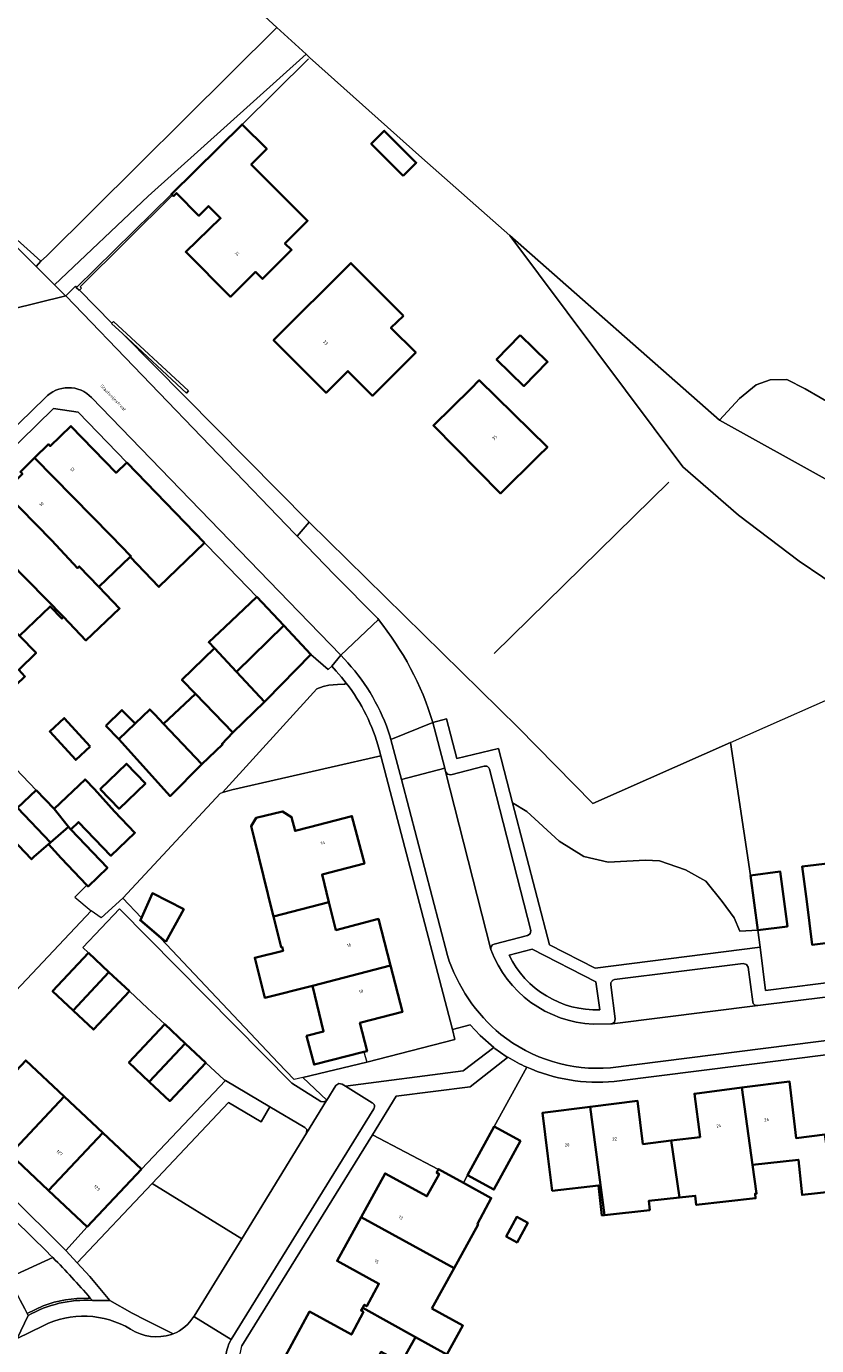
# Model space of a CAD drawing. Header units: metres. Extents: x 197700 to 204338, y 317132 to 325229.
# Tile 362 of 656: x 199753 to 199844, y 320154 to 320305. Entities that reach past the tile are written whole.
import ezdxf
from ezdxf.enums import TextEntityAlignment as Align

# ---------------------------------------------------------------- set-up
doc = ezdxf.new("R2010")
doc.units = ezdxf.units.M
for name, color, linetype, lineweight in [('B-WE-GR-BEPLANTING_CULTUUR_BODEMBEDEKKER-GV', 90, 'Continuous', 18), ('B-WE-GR-BEPLANTING_CULTUUR_BOSPLANTSOEN-GV', 90, 'Continuous', 18), ('B-WE-GR-BEPLANTING_CULTUUR_HEESTERS-GV', 90, 'Continuous', 18), ('B-WE-GR-BOS_LOOF-GV', 40, 'Continuous', 13), ('B-WE-IE-TERREINAFSCHEIDING_KUNSTMATIG_HEKWERK-G', 20, 'IE-TERREINAFSCHEIDING-KUNSTMATIG', 18), ('B-WE-IE-TERREINAFSCHEIDING_KUNSTMATIG_MUUR-G', 90, 'IE-TERREINAFSCHEIDING-KUNSTMATIG-DICHT', 18), ('B-WE-IE-TERREINAFSCHEIDING_KUNSTMATIG_MUUR-GV', 90, 'Continuous', 18), ('B-WE-OG-BEBOUWING-GV', 7, 'Continuous', 35), ('B-WE-OG-BEBOUWING-T18', 10, 'Continuous', 18), ('B-WE-OG-TERREIN_CULTUURSCHEIDING-GV', 7, 'Continuous', 18), ('B-WE-OG-TERREIN_ERF-GV', 7, 'Continuous', 18), ('B-WE-OG-TOPOGRAFIE-T18', 10, 'Continuous', 18), ('B-WE-VH-VERHARDING_ASFALT-GV', 252, 'Continuous', 18), ('B-WE-VH-VERHARDING_BETONSTRAATSTEEN-GV', 252, 'Continuous', 18), ('B-WE-VH-VERHARDING_OPEN-GV', 252, 'Continuous', 18), ('B-WE-VH-VERHARDING_TEGEL-GV', 252, 'Continuous', 18)]:
    doc.layers.add(name, color=color, linetype=linetype, lineweight=lineweight)
doc.styles.add('NLCS-ISO-M200-T18', font='NLCS-ISO.ttf', dxfattribs={"height": 0.36})
doc.linetypes.add('IE-TERREINAFSCHEIDING-KUNSTMATIG', pattern='A,4,[82,NLCS.SHX,S=0.75,R=90,X=0,Y=0],4,-2', length=10)
doc.linetypes.add('IE-TERREINAFSCHEIDING-KUNSTMATIG-DICHT', pattern='A,8,-1,[82,NLCS.SHX,S=0.75,R=90,X=0,Y=0],-1', length=10)

msp = doc.modelspace()

# ---------------------------------------------------------------- linework, layer by layer
at = {"layer": 'B-WE-GR-BEPLANTING_CULTUUR_BODEMBEDEKKER-GV'}
for points in [[(199818.8, 320192.146), (199818.353, 320195.356), (199811.072, 320199.061), (199808.419, 320198.373)], [(199767.628, 320172.279), (199759.085, 320163.225), (199760.533, 320161.658), (199762.786, 320158.912), (199765.346, 320157.488), (199766.917, 320156.674), (199770.053, 320155.106)], [(199772.396, 320157.088), (199772.432, 320157.145), (199777.867, 320165.986), (199767.628, 320172.279)]]:
    msp.add_lwpolyline(points, dxfattribs=at)
for points in [[(199808.419, 320198.373, 0.2951293), (199818.8, 320192.146)], [(199770.053, 320155.106, 0.1483908), (199772.396, 320157.088)]]:
    msp.add_lwpolyline(points, format="xyb", dxfattribs=at)
at = {"layer": 'B-WE-GR-BEPLANTING_CULTUUR_BOSPLANTSOEN-GV'}
msp.add_lwpolyline([(199686.72, 320349.152), (199734.002, 320299.254), (199751.402, 320280.898), (199754.912, 320277.702), (199755.554, 320278.281), (199781.885, 320304.442), (199785.221, 320301.368), (199785.609, 320301.011), (199798.444, 320289.528), (199808.523, 320280.653), (199832.478, 320259.56), (199834.766, 320262.038), (199836.651, 320263.572), (199838.259, 320264.143), (199840.18, 320264.195), (199842.25, 320263.121), (199845.684, 320261.131)], dxfattribs=at)
msp.add_lwpolyline([(199785.221, 320301.368), (199781.885, 320304.442), (199755.554, 320278.281), (199754.912, 320277.702), (199754.363, 320277.119), (199756.493, 320275.003), (199767.172, 320285.155)], close=True, dxfattribs=at)
at = {"layer": 'B-WE-GR-BEPLANTING_CULTUUR_HEESTERS-GV'}
for points in [[(199799.716, 320224.98), (199801.261, 320225.406), (199802.442, 320220.883), (199807.199, 320222.029), (199808.813, 320215.815), (199810.454, 320214.799), (199814.147, 320211.426), (199816.957, 320209.659), (199819.767, 320209.017), (199824.023, 320209.258), (199825.629, 320209.177), (199828.599, 320208.133), (199830.928, 320206.848), (199832.774, 320204.519), (199834.139, 320202.672), (199834.782, 320201.146), (199836.836, 320201.24), (199836.025, 320207.504), (199833.739, 320222.719), (199817.98, 320215.735), (199809.463, 320224.422), (199785.562, 320247.884), (199784.216, 320246.283)], [(199784.216, 320246.283), (199788.493, 320241.856), (199793.412, 320236.855), (199793.484, 320236.766)], [(199789.824, 320229.489), (199789.605, 320229.373), (199788.82, 320229.331), (199787.826, 320229.253), (199787.17, 320229.115), (199786.446, 320228.836), (199775.686, 320216.984)], [(199775.686, 320216.984), (199776.738, 320217.289), (199793.766, 320221.185), (199793.578, 320221.904)], [(199808.28, 320186.72), (199808.262, 320186.706), (199803.971, 320183.35), (199795.525, 320182.274), (199792.799, 320177.858), (199800.341, 320173.882), (199800.373, 320173.934), (199803.21, 320172.369), (199803.686, 320173.24), (199803.676, 320173.246), (199806.706, 320178.801), (199806.719, 320178.794)], [(199806.719, 320178.794), (199810.442, 320185.596)], [(199751.229, 320161.495), (199756.288, 320163.822), (199755.962, 320164.15), (199755.63, 320164.48), (199751.981, 320168.082), (199748.41, 320166.618)], [(199756.288, 320163.822), (199751.229, 320161.495)], [(199760.57, 320159.199), (199760.334, 320159.203), (199759.023, 320159.156), (199757.722, 320158.992), (199756.44, 320158.712), (199755.188, 320158.319), (199753.337, 320157.444), (199753.466, 320157.19)], [(199753.337, 320157.444), (199755.188, 320158.319), (199756.44, 320158.712), (199757.722, 320158.992), (199759.023, 320159.156), (199760.334, 320159.203), (199760.57, 320159.199)], [(199760.801, 320158.932), (199760.685, 320159.067), (199760.57, 320159.199)]]:
    msp.add_lwpolyline(points, dxfattribs=at)
for points in [[(199793.484, 320236.766, -0.0962293), (199799.716, 320224.98)], [(199793.578, 320221.904, 0.0985526), (199789.824, 320229.489)], [(199810.442, 320185.596, -0.0304681), (199808.28, 320186.72)], [(199760.57, 320159.199, 0.0169878), (199756.288, 320163.822)], [(199751.229, 320161.495, -0.0051991), (199753.337, 320157.444)], [(199753.466, 320157.19, -0.1460257), (199760.801, 320158.932)]]:
    msp.add_lwpolyline(points, format="xyb", dxfattribs=at)
for points in [[(199787.582, 320181.803), (199788.617, 320183.485), (199788.971, 320183.716), (199789.341, 320183.66), (199789.749, 320183.415), (199803.197, 320185.181), (199806.69, 320187.84), (199806.7, 320187.847), (199805.123, 320189.218), (199803.979, 320190.431), (199801.946, 320189.901), (199802.243, 320188.737), (199792.175, 320186.18), (199784.875, 320184.418)], [(199759.085, 320163.225), (199767.628, 320172.279), (199776.358, 320181.532), (199780.083, 320179.327), (199781.102, 320181.048), (199776.031, 320184.049), (199774.689, 320182.64), (199766.406, 320173.946), (199760.209, 320167.353), (199757.778, 320164.641)], [(199767.628, 320172.279), (199777.867, 320165.986), (199785.288, 320178.058), (199785.3, 320178.449), (199785.083, 320178.692), (199781.102, 320181.048), (199780.083, 320179.327), (199776.358, 320181.532)]]:
    msp.add_lwpolyline(points, close=True, dxfattribs=at)
at = {"layer": 'B-WE-GR-BOS_LOOF-GV'}
for points in [[(199844.899, 320252.644), (199832.478, 320259.56), (199808.523, 320280.653), (199828.27, 320254.216), (199834.636, 320248.672), (199841.578, 320243.434), (199846.971, 320239.759)], [(199845.684, 320261.131), (199842.25, 320263.121), (199840.18, 320264.195), (199838.259, 320264.143), (199836.651, 320263.572), (199834.766, 320262.038), (199832.478, 320259.56), (199844.899, 320252.644)]]:
    msp.add_lwpolyline(points, dxfattribs=at)
at = {"layer": 'B-WE-IE-TERREINAFSCHEIDING_KUNSTMATIG_HEKWERK-G'}
for points in [[(199781.885, 320304.442), (199775.118, 320310.677), (199748.465, 320325.655)], [(199785.221, 320301.368), (199781.885, 320304.442)], [(199785.221, 320301.368), (199767.172, 320285.155), (199756.493, 320275.003)], [(199808.523, 320280.653), (199798.444, 320289.528), (199785.609, 320301.011), (199785.221, 320301.368)], [(199952.581, 320247.571), (199953.591, 320253.404), (199951.995, 320255.056), (199921.18, 320257.818), (199914.237, 320257.763), (199908.563, 320257.561), (199903.068, 320256.84), (199888.005, 320254.423), (199879.801, 320253.343), (199873.479, 320252.916), (199870.245, 320253.171), (199863.628, 320254.192), (199858.106, 320255.437), (199853.718, 320257.017), (199849.003, 320259.096), (199845.684, 320261.131), (199842.25, 320263.121), (199840.18, 320264.195), (199838.259, 320264.143), (199836.651, 320263.572), (199834.766, 320262.038), (199832.478, 320259.56)], [(199826.679, 320252.467), (199806.713, 320232.875)], [(199833.739, 320222.719), (199817.98, 320215.735), (199809.463, 320224.422)], [(199836.025, 320207.504), (199833.739, 320222.719)], [(199775.686, 320216.984), (199776.738, 320217.289), (199793.766, 320221.185)], [(199764.274, 320204.895), (199775.451, 320216.916), (199775.686, 320216.984)], [(199760.17, 320206.404), (199758.786, 320205.024), (199760.67, 320203.45)], [(199764.274, 320204.895), (199761.817, 320202.656), (199760.67, 320203.45)], [(199766.369, 320202.679), (199764.274, 320204.895)], [(199760.67, 320203.45), (199745.896, 320187.794), (199740.692, 320182.321)], [(199768.629, 320200.289), (199766.213, 320202.341), (199766.369, 320202.679)], [(199784.875, 320184.418), (199783.866, 320184.174), (199782.05, 320186.093), (199768.629, 320200.289)], [(199836.836, 320201.24), (199837.109, 320199.305)], [(199791.831, 320187.341), (199792.175, 320186.18)], [(199792.175, 320186.18), (199784.875, 320184.418)], [(199774.689, 320182.64), (199766.406, 320173.946)]]:
    msp.add_lwpolyline(points, dxfattribs=at)
at = {"layer": 'B-WE-IE-TERREINAFSCHEIDING_KUNSTMATIG_MUUR-G'}
for points in [[(199777.909, 320293.342), (199785.511, 320300.861)], [(199769.846, 320285.395), (199759.002, 320274.725)], [(199759.322, 320274.401), (199759.556, 320274.626), (199759.412, 320274.79), (199769.979, 320285.25)], [(199759.002, 320274.725), (199758.96, 320274.683), (199759.294, 320274.374), (199759.322, 320274.401)], [(199775.282, 320243.79), (199773.606, 320245.522)], [(199779.591, 320239.333), (199775.282, 320243.79)], [(199833.739, 320222.719), (199849.235, 320229.569), (199862.834, 320227.322), (199871.129, 320226.084), (199901.682, 320233.275), (199943.779, 320238.737), (199950.88, 320237.751)]]:
    msp.add_lwpolyline(points, dxfattribs=at)
at = {"layer": 'B-WE-IE-TERREINAFSCHEIDING_KUNSTMATIG_MUUR-GV'}
msp.add_lwpolyline([(199763.039, 320270.646), (199762.988, 320270.591), (199764.277, 320269.394), (199771.549, 320262.641), (199771.777, 320262.887), (199763.216, 320270.837)], close=True, dxfattribs=at)
at = {"layer": 'B-WE-OG-BEBOUWING-GV'}
for points in [[(199769.979, 320285.25), (199770.063, 320285.159), (199770.407, 320285.495), (199772.977, 320282.904), (199774.091, 320284.009), (199775.453, 320282.623), (199771.478, 320278.77), (199776.593, 320273.651), (199779.437, 320276.492), (199780.243, 320275.685), (199783.561, 320279), (199782.812, 320279.75), (199785.394, 320282.33), (199778.955, 320288.774), (199780.724, 320290.541), (199777.909, 320293.342), (199769.846, 320285.395)], [(199796.325, 320287.482), (199797.821, 320288.976), (199794.167, 320292.633), (199792.672, 320291.138)], [(199796.37, 320271.473), (199790.358, 320277.496), (199781.517, 320268.671), (199787.52, 320262.679), (199789.999, 320265.163), (199792.83, 320262.338), (199797.754, 320267.271), (199794.923, 320270.096)], [(199809.707, 320269.254), (199807.001, 320266.494), (199810.114, 320263.443), (199812.82, 320266.203)], [(199804.052, 320263.14), (199799.784, 320258.922), (199807.451, 320251.166), (199811.753, 320255.418), (199812.811, 320256.464), (199805.023, 320264.099)], [(199754.178, 320255.22), (199762.942, 320246.314), (199765.206, 320244), (199765.117, 320243.915), (199768.405, 320240.491), (199773.606, 320245.522), (199764.729, 320254.7), (199763.517, 320253.528), (199758.349, 320258.87), (199755.985, 320256.583), (199755.777, 320256.798)], [(199750.733, 320251.348), (199756.161, 320245.773), (199759.123, 320242.643), (199759.308, 320242.821), (199761.548, 320240.489), (199765.117, 320243.915), (199765.206, 320244), (199762.942, 320246.314), (199754.178, 320255.22), (199752.573, 320253.635), (199752.808, 320253.397)], [(199759.123, 320242.643), (199756.161, 320245.773), (199750.733, 320251.348), (199747.011, 320247.708), (199755.536, 320239.083), (199757.516, 320237.055), (199760.065, 320234.364), (199763.922, 320238.017), (199761.548, 320240.489), (199759.308, 320242.821)], [(199751.738, 320235.663), (199752.477, 320234.893), (199755.98, 320238.256), (199757.317, 320236.864), (199757.516, 320237.055), (199755.536, 320239.083), (199747.011, 320247.708), (199743.298, 320244.077), (199748.784, 320238.523), (199748.824, 320238.563)], [(199751.738, 320235.663), (199748.824, 320238.563), (199748.784, 320238.523), (199743.298, 320244.077), (199741.213, 320242.038), (199740.991, 320242.265), (199739.377, 320240.687), (199748.011, 320231.733), (199749.667, 320229.897), (199751.135, 320228.368), (199753.096, 320230.25), (199752.383, 320230.993), (199754.38, 320232.936), (199752.477, 320234.893)], [(199779.591, 320239.333), (199775.956, 320235.9), (199774.107, 320234.154), (199774.767, 320233.475), (199777.289, 320230.778), (199782.687, 320236.055)], [(199780.482, 320227.363), (199780.708, 320227.582), (199785.783, 320232.777), (199782.687, 320236.055), (199777.289, 320230.778)], [(199774.767, 320233.475), (199771.033, 320229.85), (199772.572, 320228.265), (199776.857, 320223.851), (199780.482, 320227.363), (199777.289, 320230.778)], [(199773.312, 320220.217), (199775.677, 320222.456), (199775.617, 320222.518), (199776.857, 320223.851), (199772.572, 320228.265), (199768.941, 320224.834)], [(199762.342, 320224.603), (199763.837, 320223.066), (199765.68, 320224.859), (199764.185, 320226.396)], [(199767.936, 320225.896), (199767.353, 320226.486), (199765.68, 320224.859), (199763.837, 320223.066), (199769.683, 320216.572), (199773.312, 320220.217), (199768.941, 320224.834)], [(199760.57, 320222.231), (199757.59, 320225.487), (199755.929, 320223.967), (199758.909, 320220.711)], [(199761.699, 320217.367), (199763.849, 320215.128), (199766.868, 320218.029), (199764.718, 320220.267)], [(199763.343, 320214.806), (199761.039, 320217.361), (199759.964, 320218.48), (199756.449, 320215.104), (199758.076, 320213.068), (199758.335, 320212.744), (199759.228, 320213.602), (199762.931, 320209.747), (199765.673, 320212.381)], [(199754.374, 320217.263), (199752.256, 320215.229), (199756.001, 320211.259), (199758.076, 320213.068), (199756.449, 320215.104)], [(199752.256, 320215.229), (199750.751, 320213.783), (199750.139, 320213.195), (199753.835, 320209.347), (199754.119, 320209.619), (199755.81, 320211.093), (199756.001, 320211.259)], [(199785.634, 320213.021), (199783.968, 320212.585), (199783.573, 320214.17), (199782.523, 320214.829), (199779.534, 320214.085), (199778.938, 320213.136), (199779.321, 320211.596), (199781.403, 320203.223), (199781.501, 320202.83), (199787.839, 320204.466), (199787.053, 320207.603), (199791.889, 320208.864), (199790.471, 320214.286)], [(199760.17, 320206.404), (199760.315, 320206.253), (199762.529, 320208.379), (199758.335, 320212.744), (199758.076, 320213.068), (199756.001, 320211.259), (199755.81, 320211.093), (199757.221, 320209.474)], [(199847.369, 320209.192), (199841.935, 320208.538), (199842.437, 320204.544), (199843.061, 320199.583), (199848.49, 320200.266)], [(199836.836, 320201.24), (199840.23, 320201.681), (199839.419, 320207.945), (199836.025, 320207.504)], [(199769.212, 320199.903), (199771.238, 320203.639), (199767.661, 320205.474), (199766.315, 320202.374)], [(199794.878, 320197.199), (199793.502, 320202.532), (199788.641, 320201.268), (199787.839, 320204.466), (199781.501, 320202.83), (199782.376, 320199.312), (199782.485, 320199.339), (199782.594, 320198.903), (199779.356, 320198.101), (199780.495, 320193.521), (199785.942, 320194.87)], [(199758.602, 320192.076), (199762.7, 320196.457), (199760.359, 320198.647), (199756.261, 320194.266)], [(199791.831, 320187.341), (199792.202, 320187.436), (199791.388, 320190.655), (199796.243, 320191.91), (199794.878, 320197.199), (199785.942, 320194.87), (199787.236, 320189.669), (199785.293, 320189.169), (199786.141, 320185.876)], [(199765.042, 320194.267), (199762.7, 320196.457), (199758.602, 320192.076), (199760.943, 320189.886)], [(199769.079, 320190.492), (199764.972, 320186.118), (199767.314, 320183.92), (199771.421, 320188.294)], [(199767.314, 320183.92), (199769.656, 320181.721), (199773.763, 320186.096), (199771.421, 320188.294)], [(199746.995, 320179.772), (199751.402, 320175.631), (199757.598, 320182.224), (199753.192, 320186.365)], [(199845.411, 320171.379), (199844.522, 320177.906), (199841.22, 320177.486), (199840.473, 320183.947), (199835.023, 320183.252), (199836.257, 320174.419), (199841.498, 320175.005), (199841.829, 320171.705), (199841.91, 320170.987)], [(199755.808, 320171.49), (199762.005, 320178.083), (199757.598, 320182.224), (199751.402, 320175.631)], [(199826.955, 320177.193), (199827.882, 320170.685), (199829.696, 320170.888), (199829.813, 320169.848), (199836.594, 320170.607), (199836.538, 320171.113), (199836.716, 320171.133), (199836.257, 320174.419), (199835.023, 320183.252), (199829.596, 320182.56), (199830.251, 320177.595)], [(199817.685, 320181.056), (199812.246, 320180.377), (199812.865, 320175.415), (199813.357, 320171.471), (199818.648, 320172.064), (199819.031, 320168.635), (199819.318, 320168.667)], [(199827.882, 320170.685), (199826.955, 320177.193), (199823.729, 320176.799), (199823.105, 320181.732), (199817.685, 320181.056), (199819.318, 320168.667), (199824.495, 320169.247), (199824.378, 320170.293)], [(199762.005, 320178.083), (199755.808, 320171.49), (199760.209, 320167.353), (199766.406, 320173.946)], [(199803.686, 320173.24), (199806.696, 320171.599), (199809.726, 320177.154), (199806.719, 320178.794), (199806.706, 320178.801), (199803.676, 320173.246)], [(199803.21, 320172.369), (199800.373, 320173.934), (199800.341, 320173.882), (199800.135, 320173.552), (199800.424, 320173.372), (199799.035, 320170.828), (199794.256, 320173.447), (199791.512, 320168.442), (199802.145, 320162.623), (199804.886, 320167.621), (199804.81, 320167.674), (199806.388, 320170.616)], [(199808.098, 320166.236), (199809.349, 320165.565), (199810.553, 320167.81), (199809.302, 320168.481)], [(199799.611, 320158.001), (199802.145, 320162.623), (199791.512, 320168.442), (199788.772, 320163.444), (199793.551, 320160.825), (199792.159, 320158.269), (199791.881, 320158.426), (199791.694, 320158.095), (199797.716, 320154.739), (199801.321, 320152.758), (199803.142, 320156.061)], [(199791.694, 320158.095), (199791.506, 320157.763), (199791.785, 320157.605), (199790.415, 320155.03), (199785.634, 320157.646), (199782.831, 320152.522), (199784.585, 320151.562), (199783.346, 320149.4), (199788.742, 320146.421), (199789.91, 320148.64), (199791.05, 320148.025), (199793.804, 320153.043), (199796.1, 320151.805), (199797.716, 320154.739)]]:
    msp.add_lwpolyline(points, close=True, dxfattribs=at)
at = {"layer": 'B-WE-OG-TERREIN_CULTUURSCHEIDING-GV'}
for points in [[(199668.066, 320368.272), (199666.995, 320367.675), (199677.274, 320356.62), (199698.346, 320333.901), (199724.75, 320306.529), (199754.363, 320277.119), (199754.912, 320277.702), (199751.402, 320280.898), (199734.002, 320299.254), (199686.72, 320349.152), (199677.123, 320358.166)], [(199837.109, 320199.305), (199836.836, 320201.24), (199834.782, 320201.146), (199834.139, 320202.672), (199832.774, 320204.519), (199830.928, 320206.848), (199828.599, 320208.133), (199825.629, 320209.177), (199824.023, 320209.258), (199819.767, 320209.017), (199816.957, 320209.659), (199814.147, 320211.426), (199810.454, 320214.799), (199808.813, 320215.815), (199813.033, 320199.568), (199818.27, 320196.908)]]:
    msp.add_lwpolyline(points, close=True, dxfattribs=at)
at = {"layer": 'B-WE-OG-TERREIN_ERF-GV'}
for points in [[(199846.971, 320239.759), (199841.578, 320243.434), (199834.636, 320248.672), (199828.27, 320254.216), (199808.523, 320280.653), (199798.444, 320289.528), (199785.609, 320301.011), (199785.221, 320301.368), (199767.172, 320285.155), (199756.493, 320275.003), (199757.703, 320273.802), (199757.758, 320273.745), (199758.886, 320274.842), (199759.002, 320274.725), (199759.322, 320274.401), (199763.039, 320270.646), (199763.216, 320270.837), (199771.777, 320262.887), (199771.549, 320262.641), (199764.277, 320269.394), (199785.562, 320247.884), (199809.463, 320224.422), (199817.98, 320215.735), (199833.739, 320222.719), (199836.025, 320207.504), (199839.419, 320207.945), (199840.23, 320201.681), (199836.836, 320201.24), (199837.109, 320199.305), (199837.745, 320194.371), (199873.859, 320198.938)], [(199753.192, 320186.365), (199757.598, 320182.224), (199762.005, 320178.083), (199766.406, 320173.946), (199774.689, 320182.64), (199776.031, 320184.049), (199775.871, 320184.144), (199773.763, 320186.096), (199769.656, 320181.721), (199767.314, 320183.92), (199764.972, 320186.118), (199769.079, 320190.492), (199767.109, 320192.334), (199765.042, 320194.267), (199760.943, 320189.886), (199758.602, 320192.076), (199756.261, 320194.266), (199760.359, 320198.647), (199759.726, 320199.272), (199763.89, 320203.683), (199783.592, 320183.769), (199786.926, 320181.675), (199787.244, 320181.62), (199787.574, 320181.789), (199787.582, 320181.803), (199784.875, 320184.418), (199792.175, 320186.18), (199802.243, 320188.737), (199801.946, 320189.901), (199793.766, 320221.185), (199776.738, 320217.289), (199775.686, 320216.984), (199786.446, 320228.836), (199787.17, 320229.115), (199787.826, 320229.253), (199788.82, 320229.331), (199789.605, 320229.373), (199789.824, 320229.489), (199789.263, 320230.186), (199788.674, 320230.86), (199788.164, 320231.411), (199787.739, 320231.031), (199785.783, 320232.777), (199780.708, 320227.582), (199780.482, 320227.363), (199776.857, 320223.851), (199775.617, 320222.518), (199775.677, 320222.456), (199773.312, 320220.217), (199769.683, 320216.572), (199763.837, 320223.066), (199762.342, 320224.603), (199764.185, 320226.396), (199765.68, 320224.859), (199767.353, 320226.486), (199767.936, 320225.896), (199768.941, 320224.834), (199772.572, 320228.265), (199771.033, 320229.85), (199774.767, 320233.475), (199774.107, 320234.154), (199775.956, 320235.9), (199779.591, 320239.333), (199775.282, 320243.79), (199773.606, 320245.522), (199768.405, 320240.491), (199765.117, 320243.915), (199761.548, 320240.489), (199763.922, 320238.017), (199760.065, 320234.364), (199757.516, 320237.055), (199757.317, 320236.864), (199755.98, 320238.256), (199752.477, 320234.893), (199754.38, 320232.936), (199752.383, 320230.993)], [(199745.811, 320226.194), (199754.374, 320217.263), (199756.449, 320215.104), (199759.964, 320218.48), (199761.039, 320217.361), (199763.343, 320214.806), (199765.673, 320212.381), (199762.931, 320209.747), (199759.228, 320213.602), (199758.335, 320212.744), (199762.529, 320208.379), (199760.315, 320206.253), (199760.17, 320206.404), (199757.221, 320209.474), (199755.81, 320211.093), (199754.119, 320209.619), (199753.835, 320209.347), (199750.139, 320213.195)], [(199848.49, 320200.266), (199843.061, 320199.583), (199842.437, 320204.544), (199841.935, 320208.538), (199847.369, 320209.192)], [(199923.527, 320196.94), (199874.887, 320190.808), (199820.44, 320183.943)], [(199810.442, 320185.596), (199806.719, 320178.794), (199809.726, 320177.154), (199806.696, 320171.599), (199803.686, 320173.24), (199803.21, 320172.369), (199806.388, 320170.616), (199804.81, 320167.674), (199804.886, 320167.621), (199802.145, 320162.623), (199799.611, 320158.001), (199803.142, 320156.061), (199801.321, 320152.758), (199797.716, 320154.739), (199796.1, 320151.805)], [(199845.411, 320171.379), (199841.91, 320170.987), (199841.829, 320171.705), (199841.498, 320175.005), (199836.257, 320174.419), (199836.716, 320171.133), (199836.538, 320171.113), (199836.594, 320170.607), (199829.813, 320169.848), (199829.696, 320170.888), (199827.882, 320170.685), (199824.378, 320170.293), (199824.495, 320169.247), (199819.318, 320168.667), (199819.031, 320168.635), (199818.648, 320172.064), (199813.357, 320171.471), (199812.865, 320175.415), (199812.246, 320180.377), (199817.685, 320181.056), (199823.105, 320181.732), (199823.729, 320176.799), (199826.955, 320177.193), (199830.251, 320177.595), (199829.596, 320182.56), (199835.023, 320183.252), (199840.473, 320183.947), (199841.22, 320177.486), (199844.522, 320177.906)], [(199782.831, 320152.522), (199785.634, 320157.646), (199790.415, 320155.03), (199791.785, 320157.605), (199791.506, 320157.763), (199791.694, 320158.095), (199791.881, 320158.426), (199792.159, 320158.269), (199793.551, 320160.825), (199788.772, 320163.444), (199791.512, 320168.442), (199794.256, 320173.447), (199799.035, 320170.828), (199800.424, 320173.372), (199800.135, 320173.552), (199800.341, 320173.882), (199792.799, 320177.858), (199777.9, 320153.723)], [(199744.893, 320177.4), (199757.698, 320164.727), (199757.778, 320164.641), (199760.209, 320167.353), (199755.808, 320171.49), (199751.402, 320175.631)]]:
    msp.add_lwpolyline(points, dxfattribs=at)
for points in [[(199777.909, 320293.342), (199780.724, 320290.541), (199778.955, 320288.774), (199785.394, 320282.33), (199782.812, 320279.75), (199783.561, 320279), (199780.243, 320275.685), (199779.437, 320276.492), (199776.593, 320273.651), (199771.478, 320278.77), (199775.453, 320282.623), (199774.091, 320284.009), (199772.977, 320282.904), (199770.407, 320285.495), (199770.063, 320285.159), (199769.979, 320285.25), (199769.846, 320285.395)], [(199794.167, 320292.633), (199797.821, 320288.976), (199796.325, 320287.482), (199792.672, 320291.138)], [(199796.37, 320271.473), (199794.923, 320270.096), (199797.754, 320267.271), (199792.83, 320262.338), (199789.999, 320265.163), (199787.52, 320262.679), (199781.517, 320268.671), (199790.358, 320277.496)], [(199807.001, 320266.494), (199809.707, 320269.254), (199812.82, 320266.203), (199810.114, 320263.443)], [(199811.753, 320255.418), (199807.451, 320251.166), (199799.784, 320258.922), (199804.052, 320263.14), (199805.023, 320264.099), (199812.811, 320256.464)], [(199735.608, 320236.629), (199737.942, 320238.912), (199737.756, 320239.102), (199739.377, 320240.687), (199740.991, 320242.265), (199741.213, 320242.038), (199743.298, 320244.077), (199747.011, 320247.708), (199750.733, 320251.348), (199752.808, 320253.397), (199752.573, 320253.635), (199754.178, 320255.22), (199755.777, 320256.798), (199755.985, 320256.583), (199758.349, 320258.87), (199763.517, 320253.528), (199764.729, 320254.7), (199759.179, 320260.462), (199756.344, 320260.877), (199745.035, 320249.836), (199744.93, 320249.94), (199733.454, 320238.767)], [(199757.59, 320225.487), (199760.57, 320222.231), (199758.909, 320220.711), (199755.929, 320223.967)], [(199764.718, 320220.267), (199766.868, 320218.029), (199763.849, 320215.128), (199761.699, 320217.367)], [(199792.202, 320187.436), (199791.831, 320187.341), (199786.141, 320185.876), (199785.293, 320189.169), (199787.236, 320189.669), (199785.942, 320194.87), (199780.495, 320193.521), (199779.356, 320198.101), (199782.594, 320198.903), (199782.485, 320199.339), (199782.376, 320199.312), (199781.501, 320202.83), (199781.403, 320203.223), (199779.321, 320211.596), (199778.938, 320213.136), (199779.534, 320214.085), (199782.523, 320214.829), (199783.573, 320214.17), (199783.968, 320212.585), (199785.634, 320213.021), (199790.471, 320214.286), (199791.889, 320208.864), (199787.053, 320207.603), (199787.839, 320204.466), (199788.641, 320201.268), (199793.502, 320202.532), (199794.878, 320197.199), (199796.243, 320191.91), (199791.388, 320190.655)], [(199767.661, 320205.474), (199771.238, 320203.639), (199769.212, 320199.903), (199766.315, 320202.374)], [(199809.302, 320168.481), (199810.553, 320167.81), (199809.349, 320165.565), (199808.098, 320166.236)]]:
    msp.add_lwpolyline(points, close=True, dxfattribs=at)
msp.add_lwpolyline([(199820.44, 320183.943, -0.1281612), (199810.442, 320185.596)], format="xyb", dxfattribs=at)
at = {"layer": 'B-WE-VH-VERHARDING_ASFALT-GV'}
msp.add_lwpolyline([(199663.618, 320362.113), (199667.755, 320357.953), (199694.415, 320330.267), (199738.436, 320286.265), (199751.458, 320272.206), (199757.758, 320273.745), (199757.703, 320273.802), (199756.493, 320275.003), (199754.363, 320277.119), (199724.75, 320306.529), (199698.346, 320333.901), (199677.274, 320356.62), (199666.995, 320367.675), (199666.282, 320368.441), (199660.563, 320365.186), (199661.087, 320364.659)], close=True, dxfattribs=at)
for points in [[(199760.724, 320262.123), (199784.403, 320237.634), (199789.191, 320232.699), (199793.484, 320236.766), (199793.412, 320236.855), (199788.493, 320241.856), (199784.216, 320246.283), (199783.956, 320246.552), (199757.758, 320273.745), (199751.458, 320272.206), (199751.967, 320271.656)], [(199721.399, 320237.971), (199705.69, 320222.739), (199710.276, 320218.187), (199724.46, 320231.99), (199755.397, 320262.115)]]:
    msp.add_lwpolyline(points, dxfattribs=at)
msp.add_lwpolyline([(199755.397, 320262.115, -0.4276333), (199760.724, 320262.123)], format="xyb", dxfattribs=at)
at = {"layer": 'B-WE-VH-VERHARDING_BETONSTRAATSTEEN-GV'}
for points in [[(199793.484, 320236.766), (199789.191, 320232.699), (199789.985, 320231.823)], [(199794.798, 320223.452), (199794.908, 320223.04), (199799.716, 320224.98)], [(199806.352, 320199.029), (199801.176, 320219.385), (199801.074, 320219.775), (199796.124, 320218.485), (199801.37, 320198.367)], [(199805.581, 320219.993), (199801.757, 320219.022), (199801.396, 320219.09), (199801.176, 320219.385), (199806.352, 320199.029)], [(199806.722, 320199.646), (199810.529, 320200.623), (199810.834, 320200.844), (199810.902, 320201.217), (199806.18, 320219.642)], [(199836.263, 320193.052), (199835.762, 320197.029), (199835.553, 320197.343), (199835.192, 320197.455), (199820.479, 320195.592)], [(199820.012, 320185.519), (199849.482, 320189.241), (199848.864, 320194.139), (199836.852, 320192.622), (199836.837, 320192.62), (199820.198, 320190.542)], [(199820.065, 320195.017), (199820.546, 320191.101), (199820.483, 320190.752), (199820.198, 320190.542), (199836.837, 320192.62)], [(199820.198, 320190.542), (199820.07, 320190.526), (199818.049, 320190.521)], [(199789.341, 320183.66), (199788.971, 320183.716), (199788.617, 320183.485), (199787.582, 320181.803), (199787.574, 320181.789), (199785.288, 320178.058), (199777.867, 320165.986), (199772.432, 320157.145), (199772.396, 320157.088), (199776.673, 320154.459), (199792.966, 320180.845)], [(199792.787, 320181.511), (199789.749, 320183.415), (199789.341, 320183.66)], [(199776.586, 320154.317), (199776.673, 320154.459), (199772.396, 320157.088)], [(199755.171, 320156.031), (199752.219, 320154.564), (199750.952, 320153.934), (199753.706, 320148.515), (199754.695, 320149.053), (199758.16, 320150.939)], [(199770.053, 320155.106), (199769.844, 320155.051)]]:
    msp.add_lwpolyline(points, dxfattribs=at)
for points in [[(199799.716, 320224.98, 0.0962293), (199793.484, 320236.766)], [(199789.985, 320231.823, -0.1081454), (199794.798, 320223.452)], [(199806.18, 320219.642, 0.4343157), (199805.581, 320219.993)], [(199806.352, 320199.029, -0.4126661), (199806.722, 320199.646)], [(199818.049, 320190.521, -0.3034804), (199806.352, 320199.029)], [(199801.37, 320198.367, 0.1420876), (199807.487, 320189.324)], [(199820.479, 320195.592, 0.4221411), (199820.065, 320195.017)], [(199836.837, 320192.62, -0.3975509), (199836.263, 320193.052)], [(199807.487, 320189.324, 0.1906199), (199820.012, 320185.519)], [(199792.966, 320180.845, 0.4529304), (199792.787, 320181.511)], [(199765.168, 320155.642, 0.2573884), (199755.171, 320156.031)], [(199772.396, 320157.088, -0.1483908), (199770.053, 320155.106)], [(199769.844, 320155.051, -0.2279026), (199765.168, 320155.642)], [(199777.282, 320148.577, -0.3096815), (199776.586, 320154.317)]]:
    msp.add_lwpolyline(points, format="xyb", dxfattribs=at)
at = {"layer": 'B-WE-VH-VERHARDING_OPEN-GV'}
for points in [[(199752.256, 320215.229), (199754.374, 320217.263), (199745.811, 320226.194), (199739.811, 320232.331), (199735.608, 320236.629), (199733.454, 320238.767), (199730.86, 320236.241), (199736.712, 320230.235), (199736.417, 320229.961), (199738.655, 320227.551), (199738.718, 320227.611), (199743.455, 320222.733), (199745.916, 320220.068), (199745.329, 320219.526), (199747.44, 320217.282), (199749.64, 320214.931), (199750.751, 320213.783)], [(199796.124, 320218.485), (199801.074, 320219.775), (199799.716, 320224.98), (199794.908, 320223.04)], [(199776.031, 320184.049), (199781.102, 320181.048), (199785.083, 320178.692), (199785.3, 320178.449), (199785.288, 320178.058), (199787.574, 320181.789), (199787.244, 320181.62), (199786.926, 320181.675), (199783.592, 320183.769), (199763.89, 320203.683), (199759.726, 320199.272), (199760.359, 320198.647), (199762.7, 320196.457), (199765.042, 320194.267), (199767.109, 320192.334), (199769.079, 320190.492), (199771.421, 320188.294), (199773.763, 320186.096), (199775.871, 320184.144)]]:
    msp.add_lwpolyline(points, close=True, dxfattribs=at)
at = {"layer": 'B-WE-VH-VERHARDING_TEGEL-GV'}
msp.add_lwpolyline([(199759.322, 320274.401), (199759.002, 320274.725), (199758.886, 320274.842), (199757.758, 320273.745), (199783.956, 320246.552), (199784.216, 320246.283), (199785.562, 320247.884), (199764.277, 320269.394), (199762.988, 320270.591), (199763.039, 320270.646)], close=True, dxfattribs=at)
for points in [[(199707.933, 320215.459), (199710.192, 320213.656), (199710.413, 320216.238), (199730.86, 320236.241), (199733.454, 320238.767), (199744.93, 320249.94), (199745.035, 320249.836), (199756.344, 320260.877), (199759.179, 320260.462), (199764.729, 320254.7), (199773.606, 320245.522), (199775.282, 320243.79), (199779.591, 320239.333), (199782.687, 320236.055), (199785.783, 320232.777), (199787.739, 320231.031), (199788.164, 320231.411), (199789.191, 320232.699), (199784.403, 320237.634), (199760.724, 320262.123)], [(199755.397, 320262.115), (199724.46, 320231.99), (199710.276, 320218.187)], [(199789.985, 320231.823), (199789.191, 320232.699), (199788.164, 320231.411), (199788.674, 320230.86), (199789.263, 320230.186), (199789.824, 320229.489)], [(199836.837, 320192.62), (199836.852, 320192.622), (199848.864, 320194.139), (199853.909, 320194.776), (199874.063, 320197.322), (199873.859, 320198.938), (199837.745, 320194.371), (199837.109, 320199.305), (199818.27, 320196.908), (199813.033, 320199.568), (199808.813, 320215.815), (199807.199, 320222.029), (199802.442, 320220.883), (199801.261, 320225.406), (199799.716, 320224.98), (199801.074, 320219.775), (199801.176, 320219.385), (199801.396, 320219.09), (199801.757, 320219.022), (199805.581, 320219.993)], [(199801.37, 320198.367), (199796.124, 320218.485), (199794.908, 320223.04), (199794.798, 320223.452)], [(199793.578, 320221.904), (199793.766, 320221.185), (199801.946, 320189.901)], [(199806.18, 320219.642), (199810.902, 320201.217), (199810.834, 320200.844), (199810.529, 320200.623), (199806.722, 320199.646)], [(199760.57, 320159.199), (199760.685, 320159.067), (199760.801, 320158.932), (199762.786, 320158.912), (199760.533, 320161.658), (199759.085, 320163.225), (199757.778, 320164.641), (199757.698, 320164.727), (199744.893, 320177.4), (199740.692, 320182.321), (199740.632, 320182.391), (199738.853, 320184.823), (199736.133, 320187.743), (199731.805, 320192.081), (199722.907, 320200.993), (199710.192, 320213.652), (199710.192, 320213.656), (199707.933, 320215.459)], [(199808.419, 320198.373), (199811.072, 320199.061), (199818.353, 320195.356), (199818.8, 320192.146)], [(199820.479, 320195.592), (199835.192, 320197.455), (199835.553, 320197.343), (199835.762, 320197.029), (199836.263, 320193.052)], [(199818.049, 320190.521), (199820.07, 320190.526), (199820.198, 320190.542), (199820.483, 320190.752), (199820.546, 320191.101), (199820.065, 320195.017)], [(199820.44, 320183.943), (199874.887, 320190.808), (199874.683, 320192.423), (199854.528, 320189.878), (199849.482, 320189.241), (199820.012, 320185.519)], [(199801.946, 320189.901), (199803.979, 320190.431), (199805.123, 320189.218), (199806.7, 320187.847), (199806.69, 320187.84), (199806.811, 320187.741), (199807.436, 320187.271), (199808.078, 320186.824), (199808.262, 320186.706), (199808.28, 320186.72)], [(199777.282, 320148.577), (199779.14, 320148.804), (199778.202, 320149.869), (199777.626, 320150.79), (199777.553, 320151.314), (199777.59, 320152.263), (199777.9, 320153.723), (199792.799, 320177.858), (199795.525, 320182.274), (199803.971, 320183.35), (199808.262, 320186.706), (199808.078, 320186.824), (199807.436, 320187.271), (199806.811, 320187.741), (199806.69, 320187.84), (199803.197, 320185.181), (199789.749, 320183.415)], [(199789.749, 320183.415), (199792.787, 320181.511)], [(199792.966, 320180.845), (199776.673, 320154.459), (199776.586, 320154.317)], [(199746.026, 320170.718), (199745.846, 320171.019), (199745.401, 320171.76), (199744.954, 320172.498), (199746.2, 320173.79), (199747.759, 320172.251), (199748.014, 320171.999), (199751.981, 320168.082), (199755.63, 320164.48), (199755.962, 320164.15), (199756.288, 320163.822)], [(199750.799, 320158.483), (199751.101, 320157.886), (199750.847, 320154.14), (199750.952, 320153.934), (199752.219, 320154.564), (199753.466, 320157.19), (199753.337, 320157.444)], [(199769.844, 320155.051), (199770.053, 320155.106), (199766.917, 320156.674), (199765.346, 320157.488), (199762.786, 320158.912), (199760.801, 320158.932)], [(199753.466, 320157.19), (199752.219, 320154.564), (199755.171, 320156.031)]]:
    msp.add_lwpolyline(points, dxfattribs=at)
for points in [[(199760.724, 320262.123, 0.4276333), (199755.397, 320262.115)], [(199794.798, 320223.452, 0.1081454), (199789.985, 320231.823)], [(199789.824, 320229.489, -0.0985526), (199793.578, 320221.904)], [(199805.581, 320219.993, -0.4343157), (199806.18, 320219.642)], [(199806.722, 320199.646, 0.4126661), (199806.352, 320199.029)], [(199806.352, 320199.029, 0.3034804), (199818.049, 320190.521)], [(199807.487, 320189.324, -0.1420876), (199801.37, 320198.367)], [(199818.8, 320192.146, -0.2951293), (199808.419, 320198.373)], [(199820.065, 320195.017, -0.4221411), (199820.479, 320195.592)], [(199836.263, 320193.052, 0.3975509), (199836.837, 320192.62)], [(199820.012, 320185.519, -0.1906199), (199807.487, 320189.324)], [(199808.28, 320186.72, 0.0304681), (199810.442, 320185.596)], [(199810.442, 320185.596, 0.1281612), (199820.44, 320183.943)], [(199792.787, 320181.511, -0.4529304), (199792.966, 320180.845)], [(199756.288, 320163.822, -0.0169878), (199760.57, 320159.199)], [(199753.337, 320157.444, 0.0051991), (199751.229, 320161.495)], [(199760.801, 320158.932, 0.1460257), (199753.466, 320157.19)], [(199755.171, 320156.031, -0.2573884), (199765.168, 320155.642)], [(199765.168, 320155.642, 0.2279026), (199769.844, 320155.051)], [(199776.586, 320154.317, 0.3096815), (199777.282, 320148.577)]]:
    msp.add_lwpolyline(points, format="xyb", dxfattribs=at)

# ---------------------------------------------------------------- texts
at = {"layer": 'B-WE-OG-BEBOUWING-T18', "style": 'NLCS-ISO-M200-T18'}
for s, rotation, p in [('31', 44.9, (199777.338, 320278.565)), ('33', 315.1, (199787.438, 320268.413)), ('35', 44.6, (199806.768, 320257.547)), ('12', 44.6, (199758.532, 320253.897)), ('10', 44.6, (199754.994, 320249.934)), ('14', 14.6, (199787.134, 320211.236)), ('16', 14.4, (199790.14, 320199.55)), ('18', 14.4, (199791.511, 320194.239)), ('24', 7.2, (199832.416, 320178.887)), ('26', 7.2, (199837.854, 320179.581)), ('22', 7.1, (199820.48, 320177.374)), ('127', 316.8, (199757.055, 320175.807)), ('20', 7.1, (199815.051, 320176.696)), ('129', 316.8, (199761.326, 320171.793)), ('13', 331.3, (199796.051, 320168.4)), ('15', 331.3, (199793.295, 320163.373))]:
    msp.add_text(s, height=0.36, rotation=rotation, dxfattribs=at).set_placement(p, align=Align.MIDDLE)
at = {"layer": 'B-WE-OG-TOPOGRAFIE-T18', "style": 'NLCS-ISO-M200-T18'}
msp.add_text('Staatsmijnstraat', height=0.36, rotation=314.1, dxfattribs=at).set_placement((199763.149, 320262.077), align=Align.MIDDLE)

doc.saveas('drawing.dxf')
